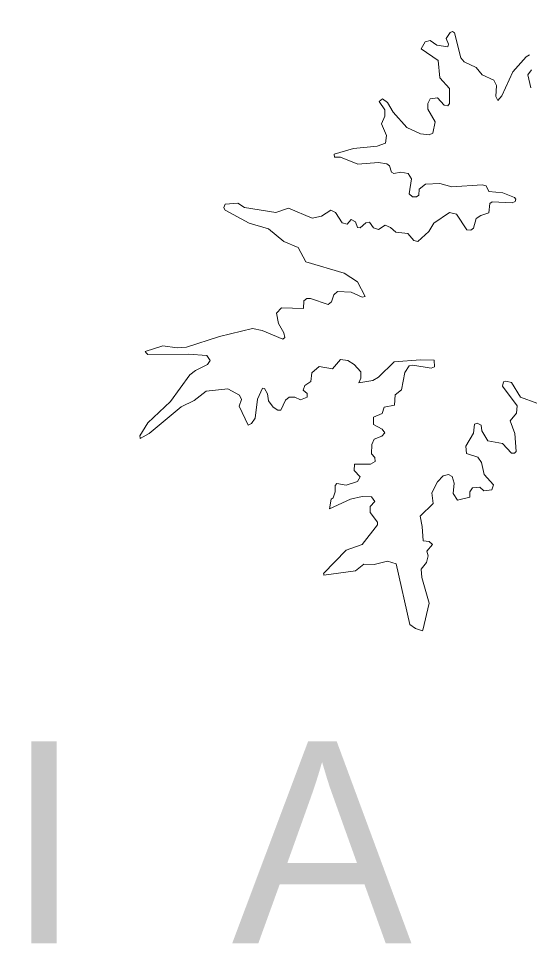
# Model space of a CAD drawing. Extents: x -1643653 to 4543381, y 1624270 to 13878484.
# Drawn here: x 578068 to 583122, y 8951061 to 8960281 of the extents above; entities that cross this region are included whole.
import ezdxf

# ---------------------------------------------------------------- set-up
doc = ezdxf.new("R2010")
doc.units = 0
doc.header["$LTSCALE"] = 200
doc.layers.add('25', color=7, linetype='Continuous', lineweight=13)
doc.layers.add('60', color=7, linetype='Continuous', lineweight=13)
doc.layers.add('42', color=7, linetype='Continuous')

msp = doc.modelspace()

# ---------------------------------------------------------------- linework, layer by layer
at = {"layer": '25'}
for points in [[(582299.4, 8960082.5), (582339.6, 8960143.8), (582362.8, 8960152.2), (582381.9, 8960139.6), (582443.6, 8959893.3), (582477.6, 8959853), (582596.3, 8959797.7), (582656.1, 8959725.5), (582771.8, 8959670.2), (582795.6, 8959619.4), (582792, 8959510.9), (582809, 8959470.7), (582851.4, 8959515.1), (582957.8, 8959753.2), (583089.5, 8959901.9), (583125.3, 8959922.9)], [(582299.4, 8960082.5), (582339.6, 8960143.8), (582362.8, 8960152.2), (582381.9, 8960139.6), (582443.6, 8959893.3), (582477.6, 8959853), (582596.3, 8959797.7), (582656.1, 8959725.5), (582771.8, 8959670.2), (582795.6, 8959619.4), (582792, 8959510.9), (582809, 8959470.7), (582851.4, 8959515.1), (582957.8, 8959753.2), (583089.5, 8959901.9), (583125.3, 8959922.9)], [(580099.6, 8958407.9), (580098.5, 8958410.3), (580113.2, 8958444.3), (580235.9, 8958453.9), (580303, 8958410.4), (580612.5, 8958359.6), (580740.2, 8958401.9), (580973.9, 8958304.4), (581064.7, 8958323.4), (581156.5, 8958384.9), (581203.2, 8958359.3), (581270.9, 8958257.8), (581319.8, 8958245), (581360.2, 8958291.4), (581400.5, 8958268.1), (581420.4, 8958210.8), (581447.3, 8958208.8), (581504.7, 8958259.6), (581539.6, 8958263.8), (581539.6, 8958263.8), (581578.9, 8958209), (581627.9, 8958191.9), (581696, 8958236.1), (581748.9, 8958212.8), (581799.4, 8958164.3), (581920, 8958154), (581978.5, 8958081.4), (582019.4, 8958072.8), (582127.2, 8958170.8), (582178.1, 8958253.3), (582332.9, 8958361.5), (582401, 8958344.6), (582505.1, 8958189.8), (582543.4, 8958185.4), (582568.8, 8958204.3), (582596.6, 8958300), (582641.2, 8958331.9), (582721.7, 8958357.6), (582732.5, 8958448.5), (582755.7, 8958467.7), (582953.2, 8958455.2), (582983.1, 8958470.1), (582989.4, 8958491.2), (582974.4, 8958510.4), (582859.9, 8958554.9), (582719.7, 8958570.1), (582696.2, 8958625.2), (582656.2, 8958635.6), (582353.6, 8958614.5), (582235.7, 8958646.3), (582095.5, 8958639.9), (582031.7, 8958591.2), (582027, 8958531.6), (582005.7, 8958514.7), (581967.3, 8958516.9), (581933.7, 8958544.9), (581955, 8958692.5), (581922.9, 8958748.3), (581848.8, 8958761), (581780.6, 8958746.3), (581757.5, 8958761.1), (581738.2, 8958822.6), (581712.6, 8958841.7), (581627.9, 8958854.5), (581424.2, 8958839.7), (581251.8, 8958907.5), (581194.6, 8958907.9), (581190.6, 8958937.3), (581381.2, 8958994.6), (581615.1, 8959015.9), (581699.9, 8959047.7), (581708.6, 8959122.1), (581659.8, 8959239), (581692.1, 8959315.5), (581691.6, 8959378.9), (581634.5, 8959460), (581670.4, 8959485.2), (581717.2, 8959451.2), (581774.6, 8959353.5), (581908.3, 8959202.9), (582046.5, 8959141.3), (582129.4, 8959128.6), (582167.3, 8959147.5), (582188.6, 8959260.2), (582118.7, 8959385.4), (582116.5, 8959440.5), (582142.1, 8959487.4), (582214.1, 8959495.9), (582278, 8959423.9), (582316.1, 8959415.5), (582331, 8959439.1), (582330.8, 8959589.7), (582237.6, 8959695.7), (582220.4, 8959865.6), (582050.7, 8959980.4), (582091.2, 8960052.6), (582141.7, 8960063.2), (582208.1, 8960016.5), (582315.9, 8960001.7), (582322.5, 8960029), (582299.4, 8960082.5)], [(580099.6, 8958407.9), (580098.5, 8958410.3), (580113.2, 8958444.3), (580235.9, 8958453.9), (580303, 8958410.4), (580612.5, 8958359.6), (580740.2, 8958401.9), (580973.9, 8958304.4), (581064.7, 8958323.4), (581156.5, 8958384.9), (581203.2, 8958359.3), (581270.9, 8958257.8), (581319.8, 8958245), (581360.2, 8958291.4), (581400.5, 8958268.1), (581420.4, 8958210.8), (581447.3, 8958208.8), (581504.7, 8958259.6), (581539.6, 8958263.8), (581539.6, 8958263.8), (581578.9, 8958209), (581627.9, 8958191.9), (581696, 8958236.1), (581748.9, 8958212.8), (581799.4, 8958164.3), (581920, 8958154), (581978.5, 8958081.4), (582019.4, 8958072.8), (582127.2, 8958170.8), (582178.1, 8958253.3), (582332.9, 8958361.5), (582401, 8958344.6), (582505.1, 8958189.8), (582543.4, 8958185.4), (582568.8, 8958204.3), (582596.6, 8958300), (582641.2, 8958331.9), (582721.7, 8958357.6), (582732.5, 8958448.5), (582755.7, 8958467.7), (582953.2, 8958455.2), (582983.1, 8958470.1), (582989.4, 8958491.2), (582974.4, 8958510.4), (582859.9, 8958554.9), (582719.7, 8958570.1), (582696.2, 8958625.2), (582656.2, 8958635.6), (582353.6, 8958614.5), (582235.7, 8958646.3), (582095.5, 8958639.9), (582031.7, 8958591.2), (582027, 8958531.6), (582005.7, 8958514.7), (581967.3, 8958516.9), (581933.7, 8958544.9), (581955, 8958692.5), (581922.9, 8958748.3), (581848.8, 8958761), (581780.6, 8958746.3), (581757.5, 8958761.1), (581738.2, 8958822.6), (581712.6, 8958841.7), (581627.9, 8958854.5), (581424.2, 8958839.7), (581251.8, 8958907.5), (581194.6, 8958907.9), (581190.6, 8958937.3), (581381.2, 8958994.6), (581615.1, 8959015.9), (581699.9, 8959047.7), (581708.6, 8959122.1), (581659.8, 8959239), (581692.1, 8959315.5), (581691.6, 8959378.9), (581634.5, 8959460), (581670.4, 8959485.2), (581717.2, 8959451.2), (581774.6, 8959353.5), (581908.3, 8959202.9), (582046.5, 8959141.3), (582129.4, 8959128.6), (582167.3, 8959147.5), (582188.6, 8959260.2), (582118.7, 8959385.4), (582116.5, 8959440.5), (582142.1, 8959487.4), (582214.1, 8959495.9), (582278, 8959423.9), (582316.1, 8959415.5), (582331, 8959439.1), (582330.8, 8959589.7), (582237.6, 8959695.7), (582220.4, 8959865.6), (582050.7, 8959980.4), (582091.2, 8960052.6), (582141.7, 8960063.2), (582208.1, 8960016.5), (582315.9, 8960001.7), (582322.5, 8960029), (582299.4, 8960082.5)], [(583144.6, 8959774.5), (583108.6, 8959723.3), (583108.6, 8959723.3), (583138.3, 8959595.9)], [(583144.6, 8959774.5), (583108.6, 8959723.3), (583108.6, 8959723.3), (583138.3, 8959595.9)], [(579330.4, 8956970.9), (579320.1, 8956982.2), (579494.9, 8957040.3), (579635.1, 8957021.3), (579729, 8957025.6), (580056.8, 8957131.9), (580383.3, 8957210.3), (580477.4, 8957190.9), (580682.8, 8957104.2), (580701.6, 8957122.8), (580693.2, 8957169.7), (580640, 8957259.4), (580619.2, 8957363.6), (580667.8, 8957416.2), (580886.3, 8957410), (580890.9, 8957486.6), (580919.1, 8957507.7), (580955.2, 8957509.6), (581130.8, 8957450.5), (581162.8, 8957476.1), (581188.5, 8957544.2), (581224.5, 8957577.8), (581357.9, 8957571.4), (581466.2, 8957520.6), (581496, 8957526.9), (581421.8, 8957673.3), (581289.9, 8957760.6), (580910.1, 8957870.9), (580835.5, 8958013.2), (580692.5, 8958073.2), (580540.2, 8958198), (580349.1, 8958255.5), (580111.4, 8958382.8), (580099.6, 8958407.9)], [(579330.4, 8956970.9), (579320.1, 8956982.2), (579494.9, 8957040.3), (579635.1, 8957021.3), (579729, 8957025.6), (580056.8, 8957131.9), (580383.3, 8957210.3), (580477.4, 8957190.9), (580682.8, 8957104.2), (580701.6, 8957122.8), (580693.2, 8957169.7), (580640, 8957259.4), (580619.2, 8957363.6), (580667.8, 8957416.2), (580886.3, 8957410), (580890.9, 8957486.6), (580919.1, 8957507.7), (580955.2, 8957509.6), (581130.8, 8957450.5), (581162.8, 8957476.1), (581188.5, 8957544.2), (581224.5, 8957577.8), (581357.9, 8957571.4), (581466.2, 8957520.6), (581496, 8957526.9), (581421.8, 8957673.3), (581289.9, 8957760.6), (580910.1, 8957870.9), (580835.5, 8958013.2), (580692.5, 8958073.2), (580540.2, 8958198), (580349.1, 8958255.5), (580111.4, 8958382.8), (580099.6, 8958407.9)], [(579269.2, 8956128.5), (579267.5, 8956147.6), (579346.5, 8956275.5), (579569.6, 8956488.2), (579763, 8956751.6), (579818, 8956796.1), (579936.8, 8956853.3), (579964.5, 8956895.9), (579931, 8956942.9), (579750.3, 8956955.4), (579346.5, 8956953.4), (579330.4, 8956970.9)], [(579269.2, 8956128.5), (579267.5, 8956147.6), (579346.5, 8956275.5), (579569.6, 8956488.2), (579763, 8956751.6), (579818, 8956796.1), (579936.8, 8956853.3), (579964.5, 8956895.9), (579931, 8956942.9), (579750.3, 8956955.4), (579346.5, 8956953.4), (579330.4, 8956970.9)], [(581087.4, 8954777.9), (581086.2, 8954783.2), (581309.3, 8955015.9), (581466.6, 8955071.4), (581619.3, 8955264.8), (581619.2, 8955294.3), (581547.2, 8955390.1), (581547.2, 8955446.9), (581591.7, 8955496), (581559.6, 8955544.9), (581466.4, 8955547), (581352.5, 8955521.7), (581145.7, 8955426.2), (581160.6, 8955521.3), (581179.9, 8955534.8), (581200.8, 8955593.5), (581201, 8955657.4), (581215.8, 8955674.4), (581310.1, 8955657.7), (581421.9, 8955695.9), (581449.3, 8955742.7), (581390.1, 8955804.1), (581390.2, 8955865.7), (581551.4, 8955867.9), (581597.9, 8955895.3), (581593.8, 8955933.6), (581560, 8955969.8), (581562.1, 8956061.3), (581585.5, 8956114.1), (581661.8, 8956146.1), (581693.6, 8956177.9), (581665.8, 8956214.1), (581581.2, 8956260.8), (581578.8, 8956332.5), (581666, 8956369.2), (581685.3, 8956432.7), (581787.1, 8956452), (581795.2, 8956554.8), (581857.1, 8956604.5), (581891.2, 8956774.6), (581933.5, 8956840.4), (581969.4, 8956847.3), (582150.4, 8956819.5), (582182.3, 8956832.5), (582180, 8956896), (582043.8, 8956902.2), (581783.2, 8956880.5), (581783.2, 8956880.5), (581630, 8956728.1), (581572.6, 8956696.3), (581434.7, 8956673.2), (581455.8, 8956719.8), (581453.6, 8956783.3), (581388, 8956855.3), (581326.2, 8956893.7), (581251.9, 8956904.3), (581175.2, 8956811), (581041.6, 8956834.2), (580969.4, 8956772.7), (580958.6, 8956687.6), (580901.5, 8956645.2), (580882.6, 8956601.5), (580922.5, 8956566.6), (580922.4, 8956530.5), (580856.8, 8956505.1), (580801.5, 8956530.5), (580744, 8956530.4), (580708.6, 8956501.7), (580663.4, 8956403.2), (580631.7, 8956403.2), (580586.8, 8956433.1), (580540.2, 8956494.7), (580531.6, 8956562.6), (580499.8, 8956617.5), (580482.8, 8956619.5), (580431.9, 8956511.2), (580408.5, 8956324.5), (580372.3, 8956271.5), (580340.8, 8956252.5), (580251.5, 8956443.2), (580274.6, 8956509.1), (580253.4, 8956549.5), (580136.6, 8956613.3), (579924, 8956592), (579805, 8956498.6), (579677.6, 8956436.9), (579359.2, 8956171.6), (579269.9, 8956121.1), (579269.2, 8956128.5)], [(581087.4, 8954777.9), (581086.2, 8954783.2), (581309.3, 8955015.9), (581466.6, 8955071.4), (581619.3, 8955264.8), (581619.2, 8955294.3), (581547.2, 8955390.1), (581547.2, 8955446.9), (581591.7, 8955496), (581559.6, 8955544.9), (581466.4, 8955547), (581352.5, 8955521.7), (581145.7, 8955426.2), (581160.6, 8955521.3), (581179.9, 8955534.8), (581200.8, 8955593.5), (581201, 8955657.4), (581215.8, 8955674.4), (581310.1, 8955657.7), (581421.9, 8955695.9), (581449.3, 8955742.7), (581390.1, 8955804.1), (581390.2, 8955865.7), (581551.4, 8955867.9), (581597.9, 8955895.3), (581593.8, 8955933.6), (581560, 8955969.8), (581562.1, 8956061.3), (581585.5, 8956114.1), (581661.8, 8956146.1), (581693.6, 8956177.9), (581665.8, 8956214.1), (581581.2, 8956260.8), (581578.8, 8956332.5), (581666, 8956369.2), (581685.3, 8956432.7), (581787.1, 8956452), (581795.2, 8956554.8), (581857.1, 8956604.5), (581891.2, 8956774.6), (581933.5, 8956840.4), (581969.4, 8956847.3), (582150.4, 8956819.5), (582182.3, 8956832.5), (582180, 8956896), (582043.8, 8956902.2), (581783.2, 8956880.5), (581783.2, 8956880.5), (581630, 8956728.1), (581572.6, 8956696.3), (581434.7, 8956673.2), (581455.8, 8956719.8), (581453.6, 8956783.3), (581388, 8956855.3), (581326.2, 8956893.7), (581251.9, 8956904.3), (581175.2, 8956811), (581041.6, 8956834.2), (580969.4, 8956772.7), (580958.6, 8956687.6), (580901.5, 8956645.2), (580882.6, 8956601.5), (580922.5, 8956566.6), (580922.4, 8956530.5), (580856.8, 8956505.1), (580801.5, 8956530.5), (580744, 8956530.4), (580708.6, 8956501.7), (580663.4, 8956403.2), (580631.7, 8956403.2), (580586.8, 8956433.1), (580540.2, 8956494.7), (580531.6, 8956562.6), (580499.8, 8956617.5), (580482.8, 8956619.5), (580431.9, 8956511.2), (580408.5, 8956324.5), (580372.3, 8956271.5), (580340.8, 8956252.5), (580251.5, 8956443.2), (580274.6, 8956509.1), (580253.4, 8956549.5), (580136.6, 8956613.3), (579924, 8956592), (579805, 8956498.6), (579677.6, 8956436.9), (579359.2, 8956171.6), (579269.9, 8956121.1), (579269.2, 8956128.5)], [(583197.6, 8956473.1), (583036.3, 8956532.7), (582944.7, 8956675), (582889.9, 8956689.8), (582866.4, 8956681.3), (582857.8, 8956639.1), (583000.1, 8956445.4), (583000.1, 8956445.4), (582995.8, 8956371.3), (582932.2, 8956297.6), (582978.9, 8956171.6), (582991.4, 8955993), (582976.7, 8955976.2), (582947.1, 8955976.2), (582856.3, 8956071.3), (582711.3, 8956099.4), (582652.2, 8956196.2), (582645.2, 8956252.4), (582607.4, 8956273.4), (582579.8, 8956265), (582570.9, 8956175.6), (582492.5, 8956044.1), (582498.8, 8955974.4), (582613.2, 8955937.9), (582649.7, 8955884.6), (582675.3, 8955763.5), (582766.3, 8955661.9), (582751.6, 8955613.2), (582671.6, 8955604.4), (582632.4, 8955638.4), (582558.3, 8955632), (582532.9, 8955594), (582534.7, 8955540.7), (582411.8, 8955511), (582367.2, 8955576.8), (582379.8, 8955678.5), (582358.6, 8955744.6), (582321.7, 8955763.6), (582269.6, 8955750.9), (582214, 8955691.2), (582157.1, 8955581.8), (582171.5, 8955478.9), (582040.1, 8955351.6), (582061.2, 8955249.4), (582072.2, 8955107.3), (582129.2, 8955100.8), (582163, 8955071.2), (582108.2, 8955005.5), (582120.6, 8954960.7), (582103.7, 8954893.1), (582052.8, 8954828.8), (582057, 8954744.1), (582129.2, 8954489.4), (582066.7, 8954223.6)], [(583197.6, 8956473.1), (583036.3, 8956532.7), (582944.7, 8956675), (582889.9, 8956689.8), (582866.4, 8956681.3), (582857.8, 8956639.1), (583000.1, 8956445.4), (583000.1, 8956445.4), (582995.8, 8956371.3), (582932.2, 8956297.6), (582978.9, 8956171.6), (582991.4, 8955993), (582976.7, 8955976.2), (582947.1, 8955976.2), (582856.3, 8956071.3), (582711.3, 8956099.4), (582652.2, 8956196.2), (582645.2, 8956252.4), (582607.4, 8956273.4), (582579.8, 8956265), (582570.9, 8956175.6), (582492.5, 8956044.1), (582498.8, 8955974.4), (582613.2, 8955937.9), (582649.7, 8955884.6), (582675.3, 8955763.5), (582766.3, 8955661.9), (582751.6, 8955613.2), (582671.6, 8955604.4), (582632.4, 8955638.4), (582558.3, 8955632), (582532.9, 8955594), (582534.7, 8955540.7), (582411.8, 8955511), (582367.2, 8955576.8), (582379.8, 8955678.5), (582358.6, 8955744.6), (582321.7, 8955763.6), (582269.6, 8955750.9), (582214, 8955691.2), (582157.1, 8955581.8), (582171.5, 8955478.9), (582040.1, 8955351.6), (582061.2, 8955249.4), (582072.2, 8955107.3), (582129.2, 8955100.8), (582163, 8955071.2), (582108.2, 8955005.5), (582120.6, 8954960.7), (582103.7, 8954893.1), (582052.8, 8954828.8), (582057, 8954744.1), (582129.2, 8954489.4), (582066.7, 8954223.6)], [(582066.7, 8954223.6), (582065.2, 8954217.4), (581995.8, 8954238.9), (581939.2, 8954279.2), (581803.6, 8954880.3), (581719.8, 8954905.5), (581585.7, 8954873.7), (581483.7, 8954877.8), (581402.7, 8954812.1), (581089.5, 8954768.8), (581087.4, 8954777.9)], [(582066.7, 8954223.6), (582065.2, 8954217.4), (581995.8, 8954238.9), (581939.2, 8954279.2), (581803.6, 8954880.3), (581719.8, 8954905.5), (581585.7, 8954873.7), (581483.7, 8954877.8), (581402.7, 8954812.1), (581089.5, 8954768.8), (581087.4, 8954777.9)]]:
    msp.add_lwpolyline(points, dxfattribs=at)
at = {"layer": '60', "lineweight": 25}
msp.add_spline([(814781, 9009175.5), (814787.2, 9009173.4), (814796.9, 9009173.4), (814799.4, 9009172.4), (814805.1, 9009174.5), (814805.6, 9009176.5), (814811.7, 9009179.5), (814811.7, 9009179.5), (814801.5, 9009181), (814790.7, 9009181.5), (814784.1, 9009183.1), (814777.4, 9009185.1), (814778.4, 9009175.5)], degree=3, dxfattribs=at)

# ---------------------------------------------------------------- texts
at = {"layer": '42'}
msp.add_text('B  A  H  I  A', height=2000, dxfattribs=at).set_placement((567989.8, 8951121.2))

doc.saveas('drawing.dxf')
